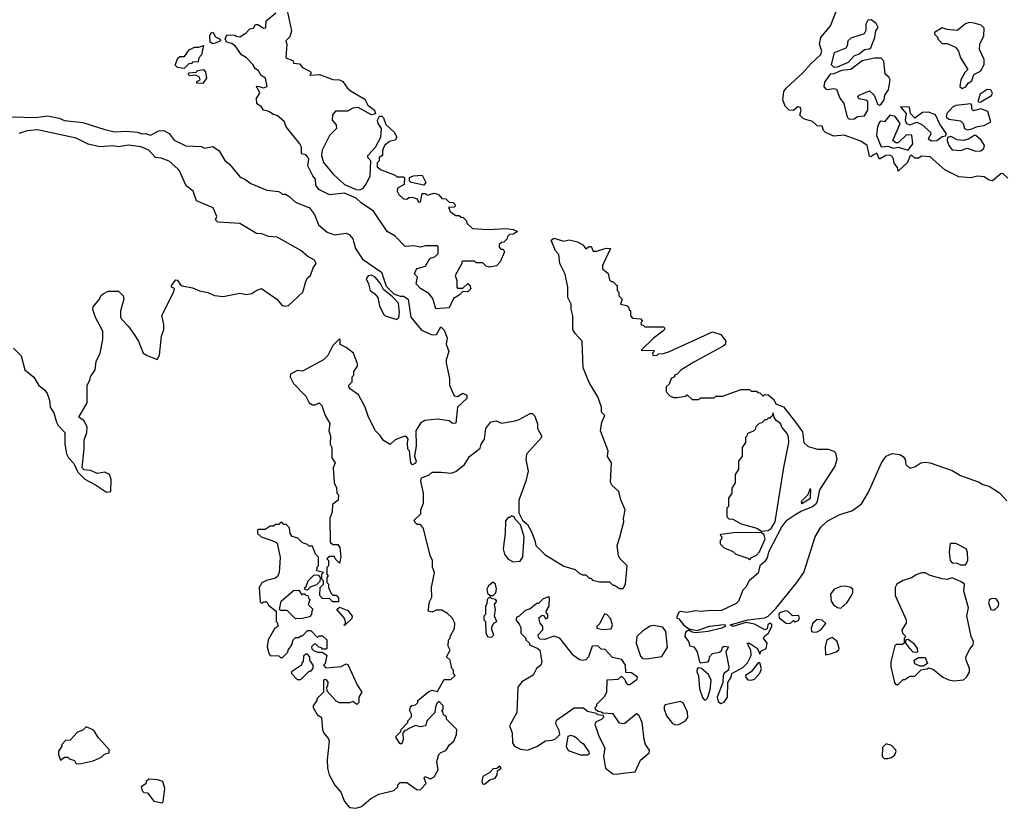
# Model space of a CAD drawing. Extents: x 2029662 to 2246637, y 225654 to 401419.
# Tile 313 of 349: x 2211340 to 2217174, y 267047 to 271721. Entities that reach past the tile are written whole.
import ezdxf

# ---------------------------------------------------------------- set-up
doc = ezdxf.new("R2010")
doc.units = 0

msp = doc.modelspace()

# ---------------------------------------------------------------- linework, layer by layer
at = {"layer": '0CON20XD'}
for points in [[(2213805, 270007.5), (2213788.3, 270068.3), (2213765, 270097.5), (2213715, 270127.5), (2213690, 270155), (2213696.7, 270195), (2213680, 270215), (2213686.7, 270235), (2213695, 270246.7), (2213745, 270260), (2213763.6, 270296.4), (2213775, 270307.5), (2213800, 270315), (2213820, 270335), (2213820, 270375), (2213815, 270380), (2213745, 270380), (2213715, 270372.5), (2213675, 270380), (2213625, 270377.5), (2213565, 270437.5), (2213517.5, 270465), (2213435.7, 270585.7), (2213363.3, 270635), (2213333.6, 270663.6), (2213265, 270693.3), (2213175, 270683.8), (2213112.5, 270715), (2213095, 270740), (2213093.3, 270775), (2213076.2, 270795), (2213047.5, 270855), (2213052.5, 270895), (2213047, 270907), (2213035, 270920), (2213010, 270925), (2213010, 270965), (2213000, 270985), (2212918.8, 271085), (2212908.8, 271115), (2212865, 271152.5), (2212845, 271158), (2212817, 271177), (2212783.8, 271183.8), (2212772.5, 271205), (2212745, 271222.5), (2212744.2, 271255.8), (2212762.5, 271285), (2212742.5, 271327.5), (2212760, 271325), (2212785, 271316.7), (2212806.1, 271323.9), (2212796, 271375), (2212770, 271390), (2212755, 271417.5), (2212735, 271432.5), (2212722.5, 271455), (2212683.9, 271493.9), (2212655, 271513.3), (2212616, 271566), (2212595, 271580), (2212567.5, 271587.5), (2212557.5, 271605), (2212568.3, 271631.7), (2212615, 271630), (2212623, 271623), (2212645, 271620), (2212679.3, 271640.7), (2212703, 271667), (2212725, 271670), (2212738.3, 271691.7), (2212751.7, 271691.7), (2212785, 271670), (2212798.3, 271671.7), (2212800, 271715), (2212858.3, 271761.7)], [(2212926.7, 271765), (2212951.2, 271655), (2212940.7, 271619.3), (2212917.5, 271595), (2212922.5, 271575), (2212917.5, 271495), (2212958.3, 271478.3), (2212963, 271463), (2212998.3, 271458.3), (2213015, 271437.5), (2213060, 271415), (2213070, 271405), (2213060, 271395), (2213065, 271392.5), (2213116.2, 271396.2), (2213195.9, 271365.9), (2213235, 271363.8), (2213255, 271353.8), (2213282.5, 271315), (2213305, 271297.5), (2213385, 271250), (2213403.3, 271213.3), (2213442.5, 271185), (2213447.5, 271162.5), (2213425, 271157.5), (2213345, 271200), (2213313.8, 271196.2), (2213281.7, 271178.3), (2213211.7, 271178.3), (2213193, 271157), (2213192.5, 271125), (2213215, 271097.5), (2213217.1, 271075), (2213176.4, 271033.6), (2213133, 270947), (2213127.5, 270915), (2213140, 270875), (2213198, 270805), (2213263.9, 270743.9), (2213333.6, 270713.6), (2213355, 270713.3), (2213375, 270722.5), (2213393.6, 270746.4), (2213416.7, 270795), (2213420, 270885), (2213402.5, 270905), (2213402.5, 270915), (2213447.5, 270965), (2213480, 271025), (2213483.3, 271075), (2213463.8, 271105), (2213460, 271125), (2213471.7, 271148.3), (2213485, 271150), (2213495, 271140), (2213508.8, 271098.8), (2213558.8, 271055), (2213573.8, 271025), (2213565, 271006.7), (2213530.8, 270999.2), (2213502.5, 270975), (2213490, 270945), (2213490, 270915), (2213470, 270905), (2213470, 270885), (2213458.3, 270871.7), (2213458.3, 270848.3), (2213481.7, 270831.7), (2213565, 270800), (2213575, 270790), (2213615, 270790), (2213620, 270785), (2213617.5, 270745), (2213578, 270722), (2213576, 270705), (2213586, 270685), (2213615, 270658.8), (2213635, 270656.7), (2213645, 270666.7), (2213665, 270668.8), (2213695, 270660), (2213701.7, 270641.7), (2213715, 270640), (2213725, 270690), (2213745, 270690), (2213755, 270680), (2213795, 270692.5), (2213805, 270690), (2213823, 270683), (2213841.7, 270661.7), (2213865, 270660), (2213885, 270640), (2213908.3, 270638.3), (2213918.3, 270628.3), (2213920, 270615), (2213915, 270610), (2213881.7, 270608.3), (2213890, 270585), (2213925, 270560), (2213945, 270560), (2213955, 270550), (2213968.3, 270548.3), (2213988.3, 270528.3), (2213990, 270515), (2214023, 270483), (2214115, 270476.7), (2214223, 270483), (2214265, 270476.7), (2214290, 270465), (2214265, 270450), (2214241.7, 270448.3), (2214230, 270435), (2214228.3, 270421.7), (2214208.3, 270401.7), (2214195, 270400), (2214181.7, 270388.3), (2214181.7, 270371.7), (2214191.7, 270361.7), (2214205, 270360), (2214212.5, 270345), (2214188, 270285), (2214165, 270261.2), (2214123.6, 270253.6), (2214105, 270260), (2214085, 270280), (2214045, 270280), (2214035, 270290), (2213965, 270290), (2213960, 270285), (2213960, 270275), (2213920, 270205), (2213930, 270175), (2213930, 270135), (2213935, 270130), (2213965, 270130), (2213995, 270156.7), (2214008.3, 270148.3), (2214012.5, 270125), (2213995, 270107.5), (2213965, 270110), (2213945, 270087.5), (2213910.7, 270069.3), (2213885, 270013.8), (2213805, 270007.5)], [(2217195, 270781.2), (2217165, 270808.8), (2217152.7, 270807.3), (2217105, 270766.7), (2217085, 270770), (2217055, 270790), (2217015, 270793.3), (2216975, 270783.3), (2216905, 270790), (2216821.7, 270831.7), (2216735, 270907.5), (2216685, 270912.5), (2216665, 270900), (2216645, 270900), (2216625, 270917.5), (2216615, 270910), (2216600, 270875), (2216545, 270822.5), (2216541.2, 270845), (2216520.9, 270870.9), (2216518.6, 270895), (2216510, 270910), (2216495, 270917.1), (2216473.1, 270916.9), (2216435, 270893.3), (2216418.8, 270928.8), (2216399.6, 270920.5), (2216385, 270907.5), (2216375, 270912.5), (2216362.5, 270975), (2216325, 271000), (2216225, 271036.7), (2216165, 271030), (2216115, 271052.5), (2216102.5, 271065), (2216095, 271090), (2216065, 271092.5), (2216037.5, 271117.5), (2215985, 271133.8), (2215972.5, 271145), (2215962.5, 271155), (2215970, 271185), (2215965, 271202.5), (2215950, 271205), (2215925, 271182.5), (2215900, 271185), (2215875, 271207.5), (2215862, 271245), (2215868.8, 271295), (2215881.2, 271315), (2215981.2, 271405), (2216025, 271457.5), (2216086.1, 271513.9), (2216092.5, 271535), (2216080, 271575), (2216086.7, 271615), (2216143.8, 271685), (2216191.2, 271805)], [(2216165, 271440), (2216185, 271441.2), (2216250.7, 271469.3), (2216285, 271507.5), (2216315, 271518), (2216345, 271544), (2216372.7, 271547.3), (2216383.8, 271555), (2216408, 271615), (2216412.5, 271655), (2216426.7, 271675), (2216415, 271699.2), (2216385, 271720), (2216365, 271717.1), (2216353.3, 271695), (2216353.2, 271656.8), (2216343.2, 271636.8), (2216265, 271610.8), (2216246.2, 271595), (2216242.5, 271565), (2216235, 271552.9), (2216165.9, 271524.1), (2216148.8, 271455), (2216165, 271440)], [(2216925, 271312.5), (2216946.4, 271323.6), (2216960, 271345), (2216981.7, 271358.3), (2216993.6, 271396.4), (2217033.9, 271416.1), (2217055.8, 271455), (2217055.8, 271485.8), (2217027.5, 271545), (2217030, 271575), (2217052, 271625), (2217055, 271670), (2217037.7, 271687.7), (2216995, 271701.2), (2216965, 271703.3), (2216945, 271696.7), (2216895, 271657.5), (2216835, 271662.5), (2216805, 271672.5), (2216760, 271645), (2216760, 271635), (2216780, 271615), (2216780, 271605), (2216805, 271580), (2216835, 271580), (2216885, 271557.5), (2216903.3, 271535), (2216914.1, 271494.1), (2216957.5, 271425), (2216941.2, 271408.8), (2216916.7, 271365), (2216910, 271325), (2216925, 271312.5)], [(2212485, 271577.5), (2212468.3, 271588.3), (2212466.7, 271625), (2212475, 271642.5), (2212485, 271647.5), (2212500, 271620), (2212527.5, 271605), (2212530, 271595), (2212505, 271583.3), (2212485, 271577.5)], [(2212315, 271432.5), (2212275, 271437.5), (2212261.7, 271451.7), (2212277, 271493), (2212288.3, 271501.7), (2212317.5, 271502.5), (2212345, 271542.5), (2212375, 271557.5), (2212401.7, 271558.3), (2212428.3, 271568.3), (2212417, 271513), (2212402.5, 271495), (2212398.3, 271471.7), (2212365, 271470), (2212358.3, 271461.7), (2212341.7, 271458.3), (2212315, 271432.5)], [(2216255, 271130.6), (2216285, 271133.3), (2216305, 271148), (2216345, 271150.8), (2216365.5, 271185), (2216366.2, 271235), (2216353.3, 271243.3), (2216311.7, 271251.7), (2216306.2, 271265), (2216315, 271273.8), (2216375, 271299.2), (2216403.1, 271273.1), (2216425, 271217.5), (2216435, 271214.2), (2216445, 271220.6), (2216462.2, 271245), (2216465.6, 271274.4), (2216488.8, 271305), (2216496.9, 271365), (2216490.5, 271380.5), (2216467.6, 271397.6), (2216460, 271475), (2216445, 271491.9), (2216405, 271492.5), (2216332.7, 271477.3), (2216265, 271425.6), (2216209.4, 271420.6), (2216165, 271400), (2216143, 271397), (2216109.7, 271350.3), (2216105.7, 271325), (2216115, 271311.4), (2216125, 271307.1), (2216165, 271313.3), (2216180, 271310), (2216200.6, 271255), (2216223.1, 271225), (2216242.5, 271142.5), (2216255, 271130.6)], [(2212425, 271342.5), (2212390, 271345), (2212390, 271355), (2212410, 271365), (2212405, 271380), (2212383, 271393), (2212348.3, 271388.3), (2212340, 271395), (2212343.3, 271406.7), (2212385, 271410), (2212395, 271420), (2212430, 271425), (2212441.7, 271411.7), (2212447.5, 271375), (2212425, 271342.5)], [(2217025, 271231.2), (2217035, 271234), (2217098.8, 271271.2), (2217104.3, 271285), (2217095, 271305.8), (2217072.4, 271307.6), (2217031.1, 271278.9), (2217016.7, 271236.7), (2217025, 271231.2)], [(2216743.3, 271003.3), (2216775, 271004.4), (2216805, 271028.8), (2216826.7, 271033.3), (2216831.2, 271045), (2216791.8, 271101.8), (2216766.5, 271156.5), (2216725, 271172.5), (2216689.1, 271170.9), (2216645, 271136.7), (2216618, 271165), (2216612, 271202), (2216560, 271205), (2216592.9, 271165), (2216586.9, 271125), (2216595, 271106), (2216615, 271098.6), (2216655, 271113.8), (2216685, 271100), (2216737.5, 271055), (2216738.6, 271041.4), (2216723.9, 271013.9), (2216743.3, 271003.3)], [(2216955, 271068), (2216975, 271071.2), (2217015, 271088.1), (2217055, 271093.1), (2217094, 271115), (2217076.3, 271176.3), (2217035, 271191.9), (2216990.9, 271180.9), (2216981.3, 271191.3), (2216981.2, 271215), (2216975, 271221.2), (2216887.6, 271212.4), (2216867.2, 271202.8), (2216834, 271165), (2216829.2, 271145), (2216845, 271131.9), (2216915, 271121.2), (2216931.2, 271105), (2216938.8, 271075), (2216955, 271068)], [(2211295, 271145.8), (2211435, 271142), (2211505, 271152), (2211575, 271138), (2211605, 271124.2), (2211715, 271112), (2211845, 271069.2), (2211903.9, 271056.1), (2211975, 271060), (2212036.4, 271053.6), (2212065, 271043.8), (2212085.9, 271045.9), (2212115, 271036.7), (2212165, 271061.2), (2212195, 271063.3), (2212225, 271046.7), (2212255.9, 271005.9), (2212325, 270973.3), (2212415, 270970), (2212435, 270960), (2212485, 270970), (2212523, 270943), (2212555.9, 270885.9), (2212583.9, 270863.9), (2212647, 270787), (2212675, 270776), (2212710, 270750), (2212805, 270710), (2212873, 270703), (2212885, 270696.7), (2212895, 270687.5), (2212915, 270686.7), (2212935.8, 270675.8), (2212975, 270640), (2213057.5, 270605), (2213086.1, 270566.1), (2213111.2, 270505), (2213161.7, 270461.7), (2213205, 270446.2), (2213275, 270456.2), (2213295, 270446.7), (2213315, 270422.5), (2213330, 270365), (2213372.3, 270302.3), (2213483.3, 270225), (2213510.7, 270140.7), (2213556.4, 270096.4), (2213595, 270082.5), (2213615, 270082.5), (2213642.5, 270065), (2213658.3, 269958.3), (2213720.4, 269880.5), (2213785, 269852.5), (2213810, 269855), (2213835, 269900), (2213855, 269880), (2213872.5, 269835), (2213867, 269797), (2213882.5, 269755), (2213867.5, 269705), (2213867.5, 269685), (2213887.5, 269595), (2213887.5, 269555), (2213915, 269492.5), (2213935, 269487.5), (2213965, 269507.5), (2213990, 269495), (2213990, 269475), (2213933.3, 269425), (2213925, 269330), (2213905, 269327.5), (2213885, 269342.5), (2213815, 269352.5), (2213740, 269345)], [(2216605, 270948), (2216631.2, 270985), (2216626.1, 271036.1), (2216595, 271037.5), (2216545, 270990.8), (2216531.3, 270991.3), (2216514.5, 271004.5), (2216558.1, 271105), (2216528, 271148), (2216495, 271155.8), (2216465, 271116.2), (2216445, 271118.8), (2216435, 271112.5), (2216421.9, 271085), (2216417.8, 271035), (2216445, 270966.7), (2216485, 270971.4), (2216515, 270958.6), (2216545, 270964.4), (2216605, 270948)], [(2211302.5, 269775), (2211348.3, 269728.3), (2211370, 269645), (2211423, 269603), (2211453.6, 269553.6), (2211487.7, 269527.7), (2211503.3, 269505), (2211516.7, 269465), (2211520, 269425), (2211541.7, 269391.7), (2211557.5, 269335), (2211567.5, 269315), (2211607.5, 269275), (2211607.5, 269205), (2211618.3, 269148.3), (2211630, 269125), (2211660.7, 269090.7), (2211685, 269040), (2211727, 268997), (2211790, 268965), (2211855, 268920), (2211880, 268925), (2211882.5, 268995), (2211872.5, 269025), (2211845, 269038.8), (2211800.7, 269030.7), (2211759.3, 269049.3), (2211723, 269053), (2211710, 269065), (2211723, 269177), (2211721.7, 269228.3), (2211738.8, 269275), (2211740, 269305), (2211723, 269343), (2211690, 269365), (2211739.3, 269450.7), (2211740, 269555), (2211756.7, 269585), (2211760, 269605), (2211787.5, 269645), (2211793.3, 269695), (2211816.7, 269745), (2211832.5, 269825), (2211832.5, 269875), (2211788.8, 269955), (2211773.9, 270003.9), (2211775, 270020), (2211812.5, 270065), (2211820, 270085), (2211833.9, 270096.1), (2211865, 270112.5), (2211925, 270112.5), (2211952.5, 270085), (2211956.7, 270065), (2211936.7, 269995), (2211937, 269957), (2211942.5, 269945), (2211985, 269903.3), (2212018.8, 269855), (2212043.8, 269815), (2212072.5, 269745), (2212095, 269730), (2212155, 269707.5), (2212168.3, 269731.7), (2212181.2, 269845), (2212193.3, 269885), (2212193.6, 269913.6), (2212181.7, 269968.3), (2212253, 270107), (2212257, 270127), (2212240, 270135), (2212240, 270145), (2212265, 270180), (2212275, 270177.5), (2212290.7, 270150.7), (2212303, 270143), (2212365, 270132.5), (2212405, 270113.8), (2212455, 270103.3), (2212495, 270086.7), (2212545, 270080), (2212645, 270100), (2212685, 270092.5), (2212715, 270097.5), (2212745, 270117.5), (2212773, 270127), (2212863.3, 270065), (2212895, 270026.7), (2212916.1, 270023.9), (2212932.5, 270027.5), (2213017.5, 270105), (2213035, 270170), (2213045, 270190), (2213062.5, 270205), (2213079.3, 270250.7), (2213097.5, 270275), (2213086.4, 270296.4), (2213047, 270317), (2213005, 270352.5), (2212865, 270432.5), (2212815, 270436.2), (2212775, 270452.5), (2212743.6, 270453.6), (2212645, 270512.5), (2212515, 270520), (2212500, 270535), (2212507.5, 270555), (2212486.4, 270606.4), (2212387, 270647), (2212367.5, 270705), (2212327, 270737), (2212287.5, 270825), (2212276.4, 270836.4), (2212225, 270882.5), (2212179.3, 270899.3), (2212143.9, 270903.9), (2212105, 270947.5), (2212057, 270967), (2211985, 270977.5), (2211925, 270967.5), (2211895, 270972.5), (2211815, 270967.5), (2211745, 270983.3), (2211675, 271018.8), (2211445, 271068.8), (2211385, 271062.5), (2211335, 271046.2)], [(2217005, 270941.2), (2217035, 270943.3), (2217051.9, 270958.1), (2217057.5, 270975), (2217037.5, 271007.5), (2217005, 271034.2), (2216995, 271034), (2216966.2, 271013.8), (2216935, 271005.8), (2216895, 271008.8), (2216858.3, 271028.3), (2216837.5, 271022.5), (2216836.2, 271005), (2216845.8, 270975), (2216865, 270948.6), (2216915, 270946), (2216955, 270959.2), (2217005, 270941.2)], [(2213735, 270740), (2213660, 270755), (2213650, 270765), (2213650, 270785), (2213673.6, 270796.4), (2213725, 270800), (2213747.5, 270755), (2213735, 270740)], [(2213740, 269345), (2213715, 269330), (2213687.5, 269285), (2213690, 269195), (2213680, 269135), (2213690, 269105), (2213685, 269092.5), (2213667, 269083), (2213657.5, 269095), (2213650, 269165), (2213640, 269175), (2213637.5, 269215), (2213642.5, 269235), (2213635, 269247.5), (2213625, 269252.5), (2213610.7, 269249.3), (2213565, 269230), (2213535, 269202.5), (2213496.1, 269226.1), (2213476.4, 269256.4), (2213447.5, 269285), (2213407.5, 269365), (2213387.5, 269425), (2213347, 269497), (2213300.7, 269530.7), (2213290, 269545), (2213290, 269555), (2213310, 269575), (2213310, 269605), (2213320, 269615), (2213320, 269635), (2213341.7, 269668.3), (2213341.7, 269681.7), (2213317.5, 269745), (2213275, 269777.5), (2213240, 269795), (2213240, 269825), (2213235, 269830), (2213195, 269790), (2213165, 269730), (2213140, 269705), (2213015, 269637.5), (2212985, 269642.5), (2212945, 269620), (2212942.5, 269605), (2212962.5, 269565), (2213035, 269490), (2213055, 269450), (2213075, 269437.5), (2213091.7, 269438.3), (2213115, 269450), (2213130, 269435), (2213150, 269375), (2213177, 269327), (2213172.5, 269285), (2213182.5, 269255), (2213180, 269205), (2213190, 269185), (2213190, 269125), (2213210, 269095), (2213197.5, 269065), (2213202.5, 268975), (2213217, 268947), (2213220, 268915), (2213230, 268905), (2213227, 268873), (2213193, 268847), (2213192.5, 268805), (2213177.5, 268765), (2213180, 268625), (2213195, 268610), (2213225, 268610), (2213237, 268593), (2213242.5, 268535), (2213235, 268500), (2213210, 268525), (2213205, 268540), (2213175, 268540), (2213160, 268525), (2213170, 268515), (2213170, 268485), (2213160, 268475), (2213160, 268435), (2213167.5, 268425), (2213160, 268415), (2213160, 268385), (2213170, 268375), (2213170, 268355), (2213185, 268320), (2213195, 268310), (2213215, 268310), (2213230, 268295), (2213228.3, 268271.7), (2213195, 268270), (2213178.3, 268288.3), (2213135, 268290), (2213118.3, 268308.3), (2213120, 268355), (2213140, 268375), (2213140, 268395), (2213130, 268405), (2213130, 268435), (2213140, 268445), (2213100, 268455), (2213103, 268477), (2213110, 268485), (2213110, 268535), (2213093, 268553), (2213075, 268600), (2213055, 268600), (2213045, 268610), (2213015, 268620), (2212988.3, 268648.3), (2212955, 268657.5), (2212942.5, 268675), (2212938.3, 268708.3), (2212918.3, 268728.3), (2212905, 268730), (2212895, 268740), (2212885, 268740), (2212875, 268730), (2212855, 268730), (2212845, 268720), (2212825, 268720), (2212795, 268700), (2212755, 268700), (2212750, 268695), (2212750, 268675), (2212770, 268655), (2212855, 268626.7), (2212865, 268617.5), (2212883, 268533), (2212877.5, 268445), (2212868.3, 268421.7), (2212855, 268410), (2212803, 268397), (2212775, 268382.5), (2212760, 268355), (2212765, 268270), (2212775, 268260), (2212785, 268270), (2212805, 268270), (2212815, 268250), (2212860, 268215), (2212860, 268155), (2212867, 268147), (2212870, 268125), (2212852.5, 268115), (2212812.5, 268045), (2212806.7, 268005), (2212816.4, 267966.4), (2212825, 267952.5), (2212875, 267950), (2212885, 267940), (2212898.3, 267941.7), (2212928.3, 267971.7), (2212930, 267985), (2212952.5, 268015), (2212960, 268045), (2212975, 268060), (2212995, 268060), (2213005, 268070), (2213015, 268070), (2213045, 268100), (2213065, 268100), (2213105, 268060), (2213115, 268070), (2213135, 268070), (2213160, 268045), (2213160, 267995), (2213155, 267990), (2213135, 267990), (2213128.3, 267998.3), (2213111.7, 268001.7), (2213095, 268020), (2213085, 268020), (2213070, 268005), (2213071.7, 267991.7), (2213081.7, 267981.7), (2213105, 267972.5), (2213131.7, 267971.7), (2213160, 267955), (2213150, 267905), (2213140, 267895), (2213155, 267880), (2213245, 267887.5), (2213275, 267902.5), (2213285, 267900), (2213342.5, 267775), (2213367.5, 267735), (2213350, 267705), (2213350, 267675), (2213337.5, 267662.5), (2213315, 267680), (2213295, 267672.5), (2213235, 267672.5), (2213215, 267682.5), (2213161.7, 267741.7), (2213160, 267765), (2213166.4, 267773.6), (2213167.5, 267795), (2213158.3, 267808.3), (2213145, 267810), (2213140, 267805), (2213140, 267735), (2213100, 267695), (2213100, 267685), (2213080, 267655), (2213080, 267645), (2213103.3, 267603.3), (2213127.5, 267585), (2213133.8, 267513.8), (2213141.7, 267491.7), (2213169.2, 267459.2), (2213173.8, 267445), (2213161.2, 267335), (2213163.3, 267285), (2213173.3, 267245), (2213206.7, 267185), (2213242.3, 267142.3), (2213265, 267087.5), (2213295, 267052.5), (2213333, 267047), (2213365, 267057.5), (2213420, 267105), (2213468.3, 267131.7), (2213557, 267153), (2213580, 267175), (2213580, 267185), (2213595, 267200), (2213635, 267200), (2213695, 267156), (2213715, 267159.2), (2213748, 267195), (2213737.5, 267225), (2213740, 267235), (2213775, 267222), (2213795.5, 267234.4), (2213820, 267275), (2213812.5, 267325), (2213823.9, 267366.1), (2213835, 267377.5), (2213865, 267390), (2213887, 267423), (2213912.5, 267445), (2213927.5, 267485), (2213930, 267515), (2213870, 267575), (2213868.3, 267588.3), (2213851.7, 267601.7), (2213848.3, 267618.3), (2213840, 267625), (2213850, 267635), (2213850, 267655), (2213825, 267680), (2213811.7, 267668.3), (2213803, 267647), (2213800, 267615), (2213755, 267567.5), (2213744, 267536), (2213715, 267530), (2213685, 267537.5), (2213641.7, 267518.3), (2213635, 267510), (2213621.7, 267508.3), (2213610, 267495), (2213612.5, 267455), (2213605, 267430), (2213595, 267430), (2213570, 267465), (2213570, 267475), (2213598.3, 267501.7), (2213600, 267515), (2213640, 267555), (2213640, 267565), (2213661.7, 267588.3), (2213662.5, 267605), (2213652.5, 267625), (2213655, 267650), (2213663, 267657), (2213685, 267660), (2213700, 267675), (2213700, 267685), (2213765, 267740), (2213785, 267747.5), (2213815, 267740), (2213855, 267810), (2213895, 267810), (2213920, 267835), (2213910, 267845), (2213910, 267865), (2213900, 267875), (2213890, 267925), (2213870, 267945), (2213890, 267985), (2213878.3, 268008.3), (2213880, 268045), (2213890, 268055), (2213890, 268065), (2213917, 268113), (2213917.5, 268145), (2213902.5, 268175), (2213875, 268202.5), (2213841.7, 268221.7), (2213808.3, 268221.7), (2213785, 268210), (2213760, 268215), (2213768.3, 268271.7), (2213781.7, 268298.3), (2213780, 268355), (2213797.5, 268445), (2213787, 268477), (2213786.4, 268516.4), (2213772.5, 268545), (2213732.5, 268705), (2213715, 268730), (2213695, 268730), (2213685, 268737.5), (2213677.5, 268755), (2213717, 268793), (2213717.5, 268815), (2213732.5, 268855), (2213732.5, 268915), (2213717.5, 268985), (2213720, 269005), (2213767, 269023), (2213785, 269040), (2213838.3, 269038.3), (2213896.4, 269033.6), (2213925, 269043.3), (2213976.7, 269085), (2214005, 269132.5), (2214068.3, 269181.7), (2214073.8, 269205), (2214093.8, 269235), (2214102.3, 269297.7), (2214132.7, 269337.3), (2214163.3, 269343.3), (2214195, 269330), (2214276.1, 269343.9), (2214299.6, 269350.5), (2214365, 269387.5), (2214377, 269387), (2214391.7, 269371.7), (2214407.5, 269325), (2214408.3, 269298.3), (2214432.5, 269255), (2214432.5, 269245), (2214342.5, 269145), (2214340, 269115), (2214352.5, 269045), (2214340, 268985), (2214297, 268873), (2214296.7, 268815), (2214298.3, 268798.3), (2214320, 268755), (2214348.3, 268728.3), (2214372.5, 268685), (2214392.5, 268635), (2214397.5, 268605), (2214451.7, 268551.7), (2214565, 268482.5), (2214631.7, 268461.7), (2214655, 268440), (2214675, 268430), (2214695, 268430), (2214715, 268410), (2214725, 268410), (2214735, 268400), (2214775, 268390), (2214835, 268390), (2214855, 268370), (2214865, 268370), (2214895, 268350), (2214915, 268350), (2214930, 268375), (2214940, 268485), (2214897, 268527), (2214887.5, 268545), (2214880, 268605), (2214897, 268653), (2214920, 268745), (2214917.5, 268765), (2214927.5, 268815), (2214902.5, 268875), (2214890, 268925), (2214850.7, 268960.7), (2214840.7, 268980.7), (2214847.5, 269095), (2214823, 269133), (2214826.7, 269165), (2214782.5, 269285), (2214790, 269335), (2214806.7, 269375), (2214787.5, 269395), (2214786.7, 269425), (2214766.7, 269485), (2214715, 269570), (2214678.3, 269658.3), (2214672.5, 269815), (2214630.7, 269860.7), (2214617.5, 269885), (2214617.5, 269965), (2214607.5, 270005), (2214607.5, 270035), (2214587.5, 270075), (2214588.8, 270135), (2214573, 270213), (2214540, 270275), (2214535, 270330), (2214515, 270350), (2214490, 270415), (2214505, 270426.7), (2214565, 270407.5), (2214595, 270416), (2214645, 270403.8), (2214677.3, 270387.3), (2214695, 270362.5), (2214715, 270376.7), (2214726.2, 270376.2), (2214738.3, 270348.3), (2214758.3, 270348.3), (2214815, 270367.5), (2214840, 270365), (2214792.5, 270265), (2214792.5, 270245), (2214827, 270217), (2214835, 270180), (2214845, 270170), (2214855, 270170), (2214875, 270150)], [(2213575, 269943.8), (2213586.7, 269955), (2213590, 269985), (2213585, 270040), (2213549.3, 270079.3), (2213495, 270122.5), (2213478.3, 270158.3), (2213446.7, 270195), (2213425, 270206.7), (2213405, 270202.5), (2213392.5, 270185), (2213407.5, 270155), (2213416.4, 270116.4), (2213445, 270096.7), (2213462.5, 270075), (2213472.5, 270025), (2213496.4, 269976.4), (2213506.2, 269966.2), (2213575, 269943.8)], [(2214875, 270150), (2214880, 270145), (2214880, 270115), (2214890, 270105), (2214890, 270085), (2214910, 270065), (2214900, 270035), (2214937, 270027), (2214948.3, 270018.3), (2214951.7, 270001.7), (2214960, 269995), (2214960, 269965), (2214971.7, 269951.7), (2215018.3, 269948.3), (2215030, 269935), (2215020, 269925), (2215021.7, 269911.7), (2215035, 269910), (2215045, 269900), (2215155, 269900), (2215160, 269895), (2215160, 269885), (2215150, 269875), (2215095, 269832.5), (2215021.7, 269761.7), (2215095, 269760), (2215100, 269755), (2215090, 269745), (2215091.7, 269731.7), (2215115, 269730), (2215125, 269740), (2215155, 269742.5), (2215190, 269755), (2215445, 269871.2), (2215493.8, 269855), (2215523.8, 269815), (2215520, 269795), (2215508.8, 269785), (2215335, 269691.2), (2215257, 269643), (2215235, 269620), (2215220, 269615), (2215220, 269605), (2215200, 269595), (2215188.3, 269561.7), (2215170, 269545), (2215170, 269515), (2215191.7, 269491.7), (2215215, 269482.5), (2215235, 269482.5), (2215285, 269490), (2215295, 269497.5), (2215325, 269470), (2215365, 269470), (2215375, 269480), (2215455, 269480), (2215465, 269490), (2215505, 269490), (2215615, 269530), (2215665, 269530), (2215675, 269520), (2215705, 269520), (2215711.7, 269511.7), (2215725, 269510), (2215745, 269490), (2215755, 269500), (2215775, 269497.5), (2215809.3, 269469.3), (2215820, 269445), (2215865.8, 269425.8), (2215936.2, 269335), (2215977.7, 269277.7), (2215986.7, 269215), (2216011.2, 269191.2), (2216066.4, 269176.4), (2216130, 269175), (2216163.6, 269163.6), (2216173.9, 269153.9), (2216182, 269115), (2216170, 269075), (2216080, 268935), (2216066, 268865), (2216055, 268846.7), (2216037, 268833), (2215972.3, 268807.7), (2215932.5, 268785), (2215880.4, 268749.5), (2215855, 268717.5), (2215777.5, 268565), (2215768.3, 268531.7), (2215753, 268507), (2215726.4, 268483.6), (2215715, 268440), (2215662.5, 268395), (2215643, 268357), (2215625, 268340), (2215600, 268275), (2215585, 268260), (2215495, 268217.5), (2215435, 268220), (2215375, 268212.5), (2215345, 268217.5), (2215293, 268207), (2215255, 268212.5), (2215243.9, 268206.1), (2215232.5, 268175), (2215245, 268170), (2215272.5, 268135), (2215305, 268110), (2215355, 268100), (2215426.7, 268126.7), (2215513, 268137), (2215520, 268135), (2215520, 268125), (2215500, 268115), (2215420, 268095), (2215345, 268087.5), (2215325, 268090), (2215305, 268102.5), (2215285, 268090), (2215280.6, 268065), (2215303.3, 268035), (2215310.7, 268010.7), (2215335, 268003.3), (2215355, 267973.8), (2215367.5, 267915), (2215375, 267910), (2215417.5, 267915), (2215426.2, 267925), (2215428, 267945), (2215445, 267963.8), (2215487.3, 267972.7), (2215500, 267985), (2215505, 268002.5), (2215515, 268008.8), (2215540, 268005), (2215523.3, 267975), (2215542.5, 267885), (2215540, 267865), (2215515, 267847.5), (2215507.5, 267835), (2215507, 267793), (2215473.8, 267705), (2215479.3, 267679.3), (2215495, 267667.5), (2215515, 267676.7), (2215533.3, 267705), (2215537, 267793), (2215556.7, 267825), (2215560, 267845), (2215625, 267882), (2215651.7, 267908.3), (2215669.1, 267940.9), (2215674.2, 267955), (2215672, 267985), (2215650, 268025), (2215665, 268026), (2215712.5, 267995), (2215725, 267960), (2215731.7, 267978.3), (2215762.5, 267995), (2215770, 268025), (2215747.5, 268055), (2215755, 268070), (2215776.7, 268085), (2215796, 268126), (2215796.1, 268136.1), (2215785, 268143.3), (2215773.3, 268135), (2215768.8, 268111.2), (2215755, 268103.8), (2215695, 268138), (2215645, 268147.5), (2215565, 268124), (2215550, 268135), (2215655, 268163.3), (2215755, 268176.2), (2215775, 268186.7), (2215819.6, 268230.5), (2215945.6, 268384.4), (2215985.8, 268445), (2216052.5, 268655), (2216087, 268713), (2216125, 268749.2), (2216195, 268785.6), (2216275, 268812.9), (2216327.6, 268852.4), (2216368.8, 268921.2), (2216446, 269095), (2216475, 269133.8), (2216510.7, 269149.3), (2216555, 269143.3), (2216575, 269132.5), (2216586.7, 269115), (2216590, 269085), (2216615, 269062.5), (2216645, 269070), (2216680, 269095), (2216705, 269098.8), (2216735, 269094), (2216865, 269050), (2216915, 269018.8), (2217025, 268980), (2217046.1, 268966.1), (2217085, 268956.7), (2217145, 268917.5), (2217189.2, 268869.2)], [(2215735, 268690), (2215775, 268693.3), (2215793.3, 268705), (2215816.2, 268745), (2215867, 269067), (2215897.5, 269215), (2215896.4, 269246.4), (2215888.3, 269268.3), (2215856.7, 269305), (2215848.3, 269328.3), (2215822.5, 269345), (2215810, 269365), (2215805, 269390), (2215798.3, 269371.7), (2215785, 269360), (2215775, 269360), (2215765, 269350), (2215755, 269350), (2215738.3, 269331.7), (2215721.7, 269328.3), (2215701.7, 269308.3), (2215698.3, 269291.7), (2215688.3, 269281.7), (2215651.7, 269268.3), (2215648.3, 269251.7), (2215640, 269245), (2215640, 269215), (2215620, 269185), (2215620, 269135), (2215600, 269105), (2215600, 269055), (2215580, 269025), (2215580, 268975), (2215560, 268945), (2215560, 268915), (2215540, 268885), (2215540, 268835), (2215530, 268825), (2215530, 268775), (2215541.7, 268761.7), (2215565, 268760), (2215615, 268732.5), (2215707, 268707), (2215735, 268690)], [(2215975, 268853.3), (2216026.7, 268885), (2216028.3, 268938.3), (2216021.7, 268938.3), (2216010, 268905), (2215975, 268870), (2215970, 268855), (2215975, 268853.3)], [(2214265, 268507.5), (2214305, 268512.5), (2214321.7, 268538.3), (2214330, 268655), (2214307, 268727), (2214275, 268760), (2214270, 268775), (2214255, 268780), (2214245, 268770), (2214235, 268770), (2214218.3, 268751.7), (2214216.4, 268676.4), (2214204.1, 268584.1), (2214213, 268553), (2214233.9, 268523.9), (2214265, 268507.5)], [(2215665, 268520), (2215677, 268533), (2215705, 268546.7), (2215722.7, 268567.3), (2215758, 268645), (2215750, 268670), (2215735, 268680), (2215585, 268681.2), (2215495, 268670), (2215490, 268665), (2215500, 268655), (2215498.3, 268641.7), (2215490, 268635), (2215490, 268615), (2215515, 268590), (2215565, 268570), (2215583, 268553), (2215655, 268530), (2215665, 268520)], [(2216945, 268490), (2216957.5, 268515), (2216956.7, 268565), (2216947.5, 268585), (2216887, 268617), (2216853.3, 268616.7), (2216846.7, 268565), (2216852.5, 268515), (2216865, 268502.5), (2216895, 268500), (2216915, 268490), (2216945, 268490)], [(2213045, 268340), (2213031.7, 268341.7), (2213030, 268355), (2213038.3, 268361.7), (2213050, 268395), (2213085, 268430), (2213108.3, 268428.3), (2213120, 268415), (2213118.3, 268391.7), (2213098.3, 268371.7), (2213061.7, 268358.3), (2213045, 268340)], [(2216545, 267780), (2216575, 267810), (2216585, 267810), (2216615, 267830), (2216645, 267830), (2216681.7, 267868.3), (2216717, 267873), (2216725, 267880), (2216755, 267870), (2216810, 267825), (2216845, 267807.5), (2216875, 267803.3), (2216931.7, 267808.3), (2216950, 267825), (2216967, 267853), (2216967.5, 267875), (2216947.5, 267925), (2216946.7, 267945), (2216969.3, 267990.7), (2216990, 268015), (2216992.5, 268035), (2216977.5, 268065), (2216953, 268187), (2216962.5, 268235), (2216934.1, 268334.1), (2216937.5, 268375), (2216918.3, 268388.3), (2216865, 268412.5), (2216835, 268403.3), (2216805, 268407.5), (2216735, 268427.5), (2216705, 268442.5), (2216685, 268443.3), (2216656.4, 268433.6), (2216625, 268413.3), (2216575, 268397.5), (2216537.5, 268375), (2216527.5, 268355), (2216528.3, 268308.3), (2216593.3, 268165), (2216592.5, 268145), (2216567.5, 268105), (2216570, 268085), (2216590, 268065), (2216580, 268055), (2216580, 268025), (2216571.7, 268018.3), (2216533, 268017), (2216525, 268010), (2216502.5, 267915), (2216502.5, 267885), (2216523, 267793), (2216531.7, 267781.7), (2216545, 267780)], [(2214145, 268307.5), (2214161.2, 268325), (2214165.8, 268345), (2214160, 268375), (2214145, 268387.5), (2214117.5, 268365), (2214107.5, 268345), (2214111.7, 268321.7), (2214128.3, 268308.3), (2214145, 268307.5)], [(2212975, 268170), (2212925, 268220), (2212885, 268220), (2212880, 268225), (2212890, 268275), (2212963, 268337), (2212995, 268340), (2213011.7, 268311.7), (2213025, 268320), (2213031.7, 268311.7), (2213048.3, 268308.3), (2213051.7, 268291.7), (2213060, 268285), (2213050, 268255), (2213080, 268225), (2213071.7, 268218.3), (2213070, 268195), (2213058.3, 268181.7), (2213015, 268172.5), (2212975, 268170)], [(2216205, 268234), (2216242, 268265), (2216267.5, 268305), (2216276, 268325), (2216276.2, 268345), (2216265, 268356), (2216232.7, 268362.7), (2216205, 268360.8), (2216166.7, 268345), (2216144.1, 268315.9), (2216148.8, 268275), (2216162.7, 268252.7), (2216185, 268236.2), (2216205, 268234)], [(2214135, 268061.2), (2214150, 268075), (2214137.5, 268105), (2214138.3, 268121.7), (2214150, 268145), (2214167.5, 268155), (2214152.5, 268185), (2214160, 268225), (2214152.5, 268255), (2214166.7, 268275), (2214160, 268285), (2214135, 268290), (2214125, 268300), (2214110, 268285), (2214108.3, 268258.3), (2214100, 268245), (2214100, 268195), (2214090, 268185), (2214090, 268165), (2214100, 268155), (2214102.5, 268085), (2214113.8, 268063.8), (2214135, 268061.2)], [(2214875, 267248.5), (2214915, 267254.6), (2214986, 267264), (2215018.6, 267331.4), (2215070, 267375), (2215072.5, 267392.5), (2215047.5, 267425), (2215040, 267455), (2215027.5, 267555), (2215010, 267595), (2214995, 267607.5), (2214925, 267550), (2214915, 267546.7), (2214895, 267552.5), (2214856.1, 267606.1), (2214795, 267610), (2214787, 267617), (2214765, 267620), (2214751.7, 267631.7), (2214750, 267645), (2214760, 267655), (2214760, 267665), (2214805, 267710), (2214820, 267735), (2214821.7, 267808.3), (2214887, 267813), (2214905, 267830), (2214925, 267810), (2214931.7, 267791.7), (2214941.7, 267781.7), (2214955, 267780), (2214998.3, 267811.7), (2215000, 267825), (2214965, 267850), (2214931.7, 267851.7), (2214930, 267895), (2214908.3, 267928.3), (2214851.7, 267941.7), (2214808.3, 267988.3), (2214785, 267990), (2214765, 268010), (2214731.7, 268008.3), (2214710, 267945), (2214695, 267927.5), (2214675, 267922.5), (2214657.5, 267927.5), (2214621.7, 267951.7), (2214540, 268055), (2214505, 268067.5), (2214451.7, 268048.3), (2214425, 268050), (2214415, 268060), (2214412.5, 268075), (2214440, 268105), (2214440, 268125), (2214423.3, 268145), (2214416.7, 268175), (2214435, 268192.5), (2214448.3, 268188.3), (2214455, 268170), (2214470, 268175), (2214470, 268195), (2214461.7, 268201.7), (2214460, 268215), (2214477.5, 268245), (2214480, 268295), (2214475, 268300), (2214441.7, 268288.3), (2214415, 268260), (2214405, 268260), (2214365, 268230), (2214335, 268220), (2214300, 268185), (2214285, 268180), (2214280, 268165), (2214299.3, 268139.3), (2214309.3, 268119.3), (2214310, 268085), (2214340, 268055), (2214340, 268045), (2214360, 268025), (2214360, 268015), (2214407, 267997), (2214422.5, 267985), (2214433.3, 267915), (2214427.5, 267895), (2214402.5, 267875), (2214383.3, 267836.7), (2214315, 267797.5), (2214292.5, 267765), (2214286.7, 267615), (2214242.5, 267535), (2214257.5, 267495), (2214260.8, 267435), (2214272.5, 267415), (2214307.4, 267397.4), (2214348.3, 267391.7), (2214405, 267412.5), (2214455, 267447.1), (2214495, 267450), (2214515, 267458.6), (2214540, 267485), (2214537.3, 267507.3), (2214517, 267547), (2214520.7, 267569.3), (2214625, 267642.5), (2214681.7, 267641.7), (2214705, 267622.5), (2214755, 267610), (2214763, 267603), (2214798.3, 267598.3), (2214800, 267585), (2214787, 267573), (2214755, 267560), (2214747.5, 267545), (2214772.5, 267475), (2214807.5, 267405), (2214800, 267355), (2214810.8, 267285), (2214855, 267252.2), (2214875, 267248.5)], [(2217115, 268221.4), (2217139.2, 268245), (2217140.8, 268265), (2217125, 268288.8), (2217105, 268291.2), (2217086.1, 268283.9), (2217080.8, 268265), (2217094.4, 268224.4), (2217115, 268221.4)], [(2213265, 268130), (2213260, 268135), (2213270, 268140), (2213270, 268155), (2213262.5, 268175), (2213220, 268225), (2213235, 268240), (2213285, 268220), (2213310, 268185), (2213308.3, 268171.7), (2213265, 268130)], [(2214795, 268107.5), (2214845, 268110), (2214852.5, 268135), (2214841.7, 268171.7), (2214820, 268195), (2214805, 268200), (2214777, 268143), (2214760, 268125), (2214760, 268115), (2214795, 268107.5)], [(2215905, 268142.5), (2215925, 268160), (2215935, 268152.5), (2215955, 268160), (2215961.2, 268175), (2215955, 268190), (2215918.3, 268188.3), (2215893.6, 268213.6), (2215878.3, 268218.3), (2215842.5, 268205), (2215837.5, 268195), (2215840, 268175), (2215882.5, 268145), (2215905, 268142.5)], [(2216045, 268090), (2216065, 268093.8), (2216087.5, 268105), (2216117, 268143), (2216095, 268162.5), (2216065, 268166.7), (2216040, 268145), (2216030, 268115), (2216032.5, 268095), (2216045, 268090)], [(2215055, 267933.3), (2215145, 267947.5), (2215178.3, 268001.7), (2215169.1, 268095), (2215150.6, 268120.6), (2215095, 268130), (2215075, 268126.7), (2215031.7, 268098.3), (2214997.5, 268065), (2214992.5, 268025), (2215018.3, 267948.3), (2215030, 267935), (2215055, 267933.3)], [(2216115, 267957.5), (2216145, 267963.3), (2216177.5, 267975), (2216193.8, 267986.2), (2216196.2, 267995), (2216182.9, 268035), (2216155, 268059.4), (2216122, 268045), (2216112.9, 268005), (2216115, 267957.5)], [(2216655, 267970), (2216635, 267972.5), (2216613.6, 267993.6), (2216590, 268025), (2216591.7, 268048.3), (2216605, 268050), (2216636.7, 268025), (2216657.5, 267995), (2216660, 267975), (2216655, 267970)], [(2213005, 267810), (2213055, 267860), (2213065, 267860), (2213080, 267875), (2213080, 267895), (2213060, 267925), (2213060, 267945), (2213045, 267960), (2213035, 267960), (2213021.7, 267948.3), (2213020, 267915), (2213011.7, 267908.3), (2213010, 267895), (2212950, 267855), (2212950, 267845), (2212985, 267810), (2213005, 267810)], [(2215675, 267806), (2215695, 267812), (2215725, 267847.5), (2215736.4, 267873.6), (2215725, 267910), (2215715, 267910), (2215675, 267856.2), (2215641.2, 267835), (2215641.7, 267821.7), (2215655, 267808.8), (2215675, 267806)], [(2216695, 267890), (2216675, 267890), (2216645, 267902.5), (2216640, 267925), (2216665, 267940), (2216705, 267940), (2216720, 267905), (2216695, 267890)], [(2215405, 267689.2), (2215415, 267700), (2215431.1, 267748.9), (2215436.6, 267806.6), (2215420.7, 267840.7), (2215380, 267875), (2215365, 267878.8), (2215355, 267873.3), (2215351.4, 267855), (2215363.1, 267833.1), (2215367.8, 267755), (2215385, 267703.8), (2215395, 267690), (2215405, 267689.2)], [(2215225, 267540.9), (2215245, 267544.5), (2215284.2, 267565.8), (2215298.5, 267585), (2215297.4, 267617.4), (2215272.1, 267672.1), (2215255, 267680), (2215165, 267661.2), (2215158, 267652), (2215158.6, 267635), (2215172.9, 267595), (2215208.8, 267548.8), (2215225, 267540.9)], [(2211675, 267310), (2211705, 267312.5), (2211775, 267327.5), (2211825, 267350), (2211841.7, 267368.3), (2211870, 267375), (2211870, 267395), (2211807.5, 267465), (2211783, 267503), (2211770, 267515), (2211735, 267530), (2211715, 267510), (2211681.7, 267498.3), (2211638.3, 267451.7), (2211611.7, 267448.3), (2211590, 267425), (2211590, 267415), (2211570, 267385), (2211570, 267365), (2211581.7, 267331.7), (2211605, 267350), (2211625, 267350), (2211635, 267340), (2211665, 267330), (2211675, 267310)], [(2214663.6, 267363.6), (2214705, 267364.4), (2214716.5, 267373.5), (2214715, 267382.5), (2214685.6, 267425.6), (2214665, 267436.2), (2214647.6, 267457.6), (2214625, 267472.5), (2214605, 267479.2), (2214587.3, 267472.7), (2214579.1, 267415), (2214590.4, 267390.4), (2214663.6, 267363.6)], [(2216485, 267342.5), (2216505, 267347.5), (2216526.4, 267363.6), (2216532.5, 267385), (2216530, 267395), (2216505, 267420), (2216475, 267430), (2216453, 267407), (2216450, 267355), (2216463, 267343), (2216485, 267342.5)], [(2214095, 267190), (2214125, 267216.2), (2214158, 267225), (2214169.2, 267245), (2214171.7, 267268.3), (2214192.5, 267285), (2214185, 267296.7), (2214167.5, 267282.5), (2214145, 267280), (2214125, 267258.8), (2214084.2, 267235.8), (2214077.5, 267205), (2214082.7, 267192.7), (2214095, 267190)], [(2212185, 267080), (2212190, 267085), (2212200, 267165), (2212187.5, 267205), (2212156.4, 267216.4), (2212105, 267220), (2212090, 267205), (2212088.3, 267191.7), (2212060, 267175), (2212065, 267150), (2212075, 267140), (2212098.3, 267138.3), (2212135, 267090), (2212185, 267080)]]:
    msp.add_lwpolyline(points, dxfattribs=at)

doc.saveas('drawing.dxf')
